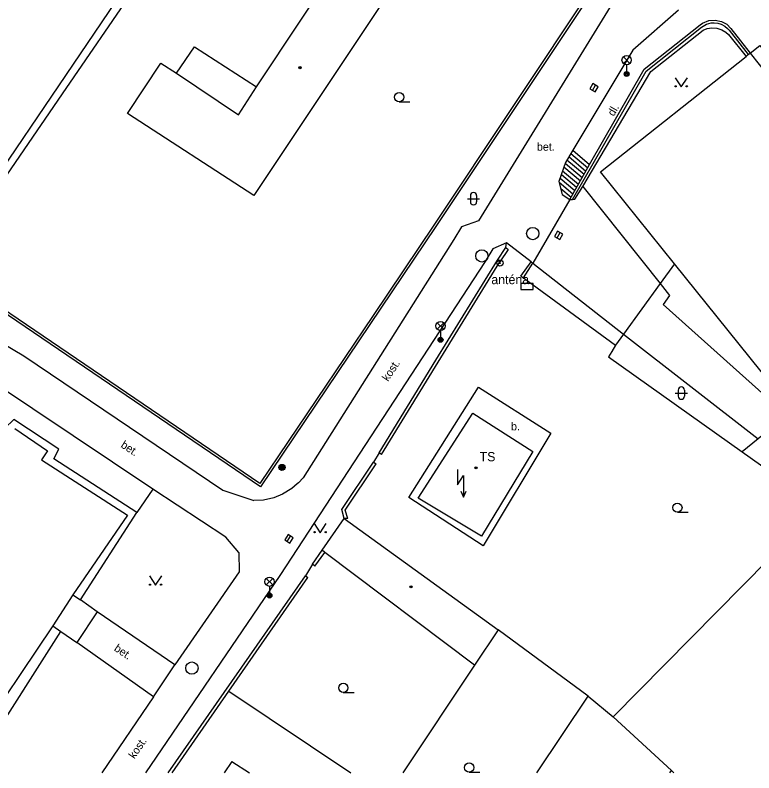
# Model space of a CAD drawing. Extents: x -600391 to -599491, y -1160176 to -1159402.
# Drawn here: x -600305.1 to -600245.1, y -1160176.1 to -1160114.6 of the extents above; entities that cross this region are included whole.
import ezdxf

# ---------------------------------------------------------------- set-up
doc = ezdxf.new("R2010")
doc.units = 0
for name, color, linetype in [('Level 10', 7, 'Continuous'), ('Level 11', 7, 'Continuous'), ('Level 24', 7, 'Continuous'), ('Level 25', 7, 'Continuous'), ('Level 27', 7, 'Continuous'), ('Level 33', 7, 'Continuous'), ('Level 36', 7, 'Continuous'), ('Level 39', 7, 'Continuous'), ('Level 40', 7, 'Continuous'), ('Level 41', 7, 'Continuous'), ('Level 42', 7, 'Continuous'), ('Level 5', 7, 'Continuous'), ('Level 51', 7, 'Continuous'), ('Level 6', 7, 'Continuous'), ('Level 7', 7, 'Continuous'), ('Level 8', 7, 'Continuous')]:
    doc.layers.add(name, color=color, linetype=linetype)

msp = doc.modelspace()

# ---------------------------------------------------------------- linework, layer by layer
at = {"layer": 'Level 10'}
msp.add_line((-600293.83, -1160169.92), (-600298.037, -1160176.079), dxfattribs=at)
for points in [[(-600256.63, -1160110.57), (-600256.34, -1160113.16), (-600267.47, -1160131.26)], [(-600251.22, -1160114.16), (-600254.94, -1160117.42), (-600259.81, -1160125.54), (-600260.41, -1160126.54), (-600260.93, -1160128.09), (-600260.66, -1160129.14), (-600260.06, -1160129.54), (-600259.92, -1160129.54)], [(-600259.92, -1160129.54), (-600259.82, -1160129.53), (-600259.63, -1160129.5), (-600259, -1160128.47)], [(-600259, -1160128.47), (-600252.72, -1160136.37)], [(-600267.47, -1160131.26), (-600268.83, -1160131.76), (-600269.47, -1160132.78)], [(-600269.47, -1160132.78), (-600281.7, -1160152.12)], [(-600263.18, -1160134.61), (-600265.18, -1160133.05), (-600266.31, -1160133.53), (-600266.93, -1160134.56)], [(-600266.93, -1160134.56), (-600283.58, -1160160.06), (-600294.482, -1160176.079)], [(-600263.18, -1160134.61), (-600263.04, -1160134.72)], [(-600263.04, -1160134.72), (-600255.68, -1160140.46)], [(-600252.72, -1160136.37), (-600251.95, -1160137.34), (-600252.47, -1160138.06), (-600242.42, -1160147.07)], [(-600309.71, -1160139.07), (-600304.36, -1160142.22), (-600288.21, -1160153.12), (-600285.68, -1160153.96)], [(-600293.9, -1160153.04), (-600310.11, -1160142.2), (-600312.62, -1160141.01), (-600315.45, -1160140.57), (-600317.59, -1160140.72)], [(-600255.68, -1160140.46), (-600244.77, -1160148.96)], [(-600281.7, -1160152.12), (-600282.08, -1160152.55), (-600282.172, -1160152.628), (-600282.62, -1160153.01), (-600283.36, -1160153.45), (-600284.08, -1160153.75), (-600284.91, -1160153.95), (-600285.68, -1160153.96)], [(-600286.92, -1160158.18), (-600287.96, -1160156.94), (-600293.9, -1160153.04)], [(-600286.92, -1160158.18), (-600286.87, -1160159.77), (-600292.11, -1160167.31)], [(-600293.83, -1160169.92), (-600292.11, -1160167.31)]]:
    msp.add_lwpolyline(points, dxfattribs=at)
at = {"layer": 'Level 11'}
msp.add_line((-600287.72, -1160169.46), (-600277.808, -1160176.079), dxfattribs=at)
for points in [[(-600311.37, -1160134.82), (-600296.86, -1160113.43), (-600283.99, -1160094.46), (-600283.91, -1160094.34)], [(-600249.48, -1160115.37), (-600249.27, -1160115.23), (-600248.76, -1160115.02), (-600248.25, -1160114.99), (-600247.75, -1160115.09), (-600247.32, -1160115.32), (-600246.99, -1160115.65)], [(-600260.06, -1160129.54), (-600258.44, -1160126.7), (-600254.02, -1160118.97), (-600249.48, -1160115.37)], [(-600259, -1160128.47), (-600253.48, -1160119.16), (-600249.22, -1160115.79)], [(-600249.22, -1160115.79), (-600248.9, -1160115.67), (-600248.53, -1160115.61), (-600248.13, -1160115.64), (-600247.71, -1160115.77), (-600247.4, -1160115.95), (-600247.18, -1160116.15)], [(-600246.99, -1160115.65), (-600245.41, -1160117.66)], [(-600247.18, -1160116.15), (-600245.75, -1160117.93)], [(-600291.98, -1160119.29), (-600290.52, -1160117.14), (-600285.49, -1160120.38)], [(-600245.41, -1160117.66), (-600244.62, -1160117.04), (-600239.47, -1160123.52), (-600237.65, -1160125.81), (-600229.23, -1160136.39), (-600230.01, -1160137.02)], [(-600259.81, -1160125.54), (-600258.44, -1160126.7)], [(-600260.12, -1160126.06), (-600258.74, -1160127.23)], [(-600259.96, -1160125.8), (-600258.59, -1160126.96)], [(-600260.43, -1160126.59), (-600259.04, -1160127.76)], [(-600260.28, -1160126.32), (-600258.89, -1160127.49)], [(-600260.63, -1160127.2), (-600259.34, -1160128.29)], [(-600260.53, -1160126.89), (-600259.19, -1160128.02)], [(-600260.84, -1160127.81), (-600259.65, -1160128.82)], [(-600260.73, -1160127.51), (-600259.5, -1160128.55)], [(-600260.92, -1160128.13), (-600259.8, -1160129.08)], [(-600260.79, -1160128.64), (-600259.95, -1160129.35)], [(-600265.25, -1160133.44), (-600265.18, -1160133.05)], [(-600264.03, -1160135.76), (-600263.18, -1160134.61)], [(-600295.19, -1160154.94), (-600301.93, -1160150.59), (-600301.53, -1160149.81), (-600305.18, -1160147.39), (-600305.9, -1160148.11), (-600307.44, -1160147), (-600307.01, -1160146.17), (-600310.45, -1160143.89), (-600311.05, -1160144.69), (-600312.62, -1160143.77)], [(-600267.08, -1160157.64), (-600273.12, -1160153.74), (-600267.45, -1160144.78), (-600261.58, -1160148.5), (-600267.08, -1160157.64)], [(-600293.9, -1160153.04), (-600295.19, -1160154.94)], [(-600299.77, -1160162.04), (-600295.19, -1160154.94)], [(-600300.38, -1160161.62), (-600299.77, -1160162.04)], [(-600298.4, -1160163.01), (-600299.77, -1160162.04)], [(-600298.4, -1160163.01), (-600300.07, -1160165.51)], [(-600292.11, -1160167.31), (-600298.4, -1160163.01)], [(-600302, -1160164.14), (-600301.35, -1160164.61)], [(-600307.59, -1160174.35), (-600301.35, -1160164.61)], [(-600301.35, -1160164.61), (-600300.07, -1160165.51)], [(-600293.83, -1160169.92), (-600300.07, -1160165.51)]]:
    msp.add_lwpolyline(points, dxfattribs=at)
at = {"layer": 'Level 24'}
msp.add_lwpolyline([(-600265.06, -1160133.6), (-600265.74, -1160134.61), (-600265.93, -1160134.45), (-600265.25, -1160133.44), (-600265.06, -1160133.6)], dxfattribs=at)
msp.add_lwpolyline([(-600264.03, -1160136.85), (-600263.03, -1160136.85), (-600263.03, -1160136.35), (-600264.03, -1160136.35)], close=True, dxfattribs=at)
at = {"layer": 'Level 25'}
for centre, radius in [((-600265.72, -1160134.7), 0.25), ((-600265.72, -1160134.7), 0.0303), ((-600283.41, -1160151.29), 0.25), ((-600283.41, -1160151.29), 0.2), ((-600283.41, -1160151.29), 0.15), ((-600283.41, -1160151.29), 0.1), ((-600283.41, -1160151.29), 0.05)]:
    msp.add_circle(centre, radius, dxfattribs=at)
at = {"layer": 'Level 27'}
for p, q in [((-600258.216, -1160120.686), (-600257.964, -1160120.254)), ((-600261.076, -1160132.656), (-600260.824, -1160132.224)), ((-600282.975, -1160157.3), (-600282.705, -1160156.88))]:
    msp.add_line(p, q, dxfattribs=at)
for points in [[(-600258.001, -1160120.812), (-600257.748, -1160120.381), (-600258.179, -1160120.128), (-600258.432, -1160120.559)], [(-600260.861, -1160132.782), (-600260.608, -1160132.351), (-600261.039, -1160132.098), (-600261.292, -1160132.529)], [(-600282.764, -1160157.435), (-600282.495, -1160157.014), (-600282.916, -1160156.745), (-600283.185, -1160157.166)]]:
    msp.add_lwpolyline(points, close=True, dxfattribs=at)
for centre in [(-600263.06, -1160132.3), (-600267.19, -1160134.12), (-600290.72, -1160167.57)]:
    msp.add_circle(centre, 0.5, dxfattribs=at)
at = {"layer": 'Level 33'}
for p, q in [((-600255.705, -1160118.49), (-600255.175, -1160117.96)), ((-600255.705, -1160117.96), (-600255.175, -1160118.49)), ((-600255.44, -1160118.6), (-600255.44, -1160119.35)), ((-600270.805, -1160140.07), (-600270.275, -1160139.54)), ((-600270.805, -1160139.54), (-600270.275, -1160140.07)), ((-600270.54, -1160140.18), (-600270.54, -1160140.93)), ((-600284.685, -1160160.83), (-600284.155, -1160160.3)), ((-600284.685, -1160160.3), (-600284.155, -1160160.83)), ((-600284.42, -1160160.94), (-600284.42, -1160161.69))]:
    msp.add_line(p, q, dxfattribs=at)
for centre, radius in [((-600255.44, -1160118.225), 0.375), ((-600255.44, -1160119.35), 0.2), ((-600255.44, -1160119.35), 0.145), ((-600255.44, -1160119.35), 0.0876), ((-600270.54, -1160139.805), 0.375), ((-600270.54, -1160140.93), 0.2), ((-600270.54, -1160140.93), 0.145), ((-600270.54, -1160140.93), 0.0876), ((-600284.42, -1160160.565), 0.375), ((-600284.42, -1160161.69), 0.2), ((-600284.42, -1160161.69), 0.145), ((-600284.42, -1160161.69), 0.0876)]:
    msp.add_circle(centre, radius, dxfattribs=at)
at = {"layer": 'Level 36'}
for p, q in [((-600273.9, -1160121.605), (-600273.025, -1160121.605)), ((-600268.116, -1160129.226), (-600268.116, -1160129.726)), ((-600267.616, -1160129.226), (-600267.616, -1160129.726)), ((-600268.366, -1160129.476), (-600267.366, -1160129.476)), ((-600251.496, -1160145.256), (-600250.496, -1160145.256)), ((-600251.246, -1160145.006), (-600251.246, -1160145.506)), ((-600250.746, -1160145.006), (-600250.746, -1160145.506)), ((-600251.32, -1160154.925), (-600250.445, -1160154.925)), ((-600278.43, -1160169.555), (-600277.555, -1160169.555)), ((-600268.22, -1160176.025), (-600267.345, -1160176.025))]:
    msp.add_line(p, q, dxfattribs=at)
for points in [[(-600251.51, -1160119.65), (-600251.01, -1160120.4), (-600250.51, -1160119.65)], [(-600269.17, -1160151.45), (-600269.17, -1160152.7), (-600268.67, -1160151.95), (-600268.67, -1160153.7)], [(-600268.889, -1160153.211), (-600268.67, -1160153.7), (-600268.451, -1160153.211)], [(-600280.81, -1160155.84), (-600280.31, -1160156.59), (-600279.81, -1160155.84)], [(-600294.17, -1160160.1), (-600293.67, -1160160.85), (-600293.17, -1160160.1)]]:
    msp.add_lwpolyline(points, dxfattribs=at)
for centre, radius in [((-600251.46, -1160120.35), 0.05), ((-600250.561, -1160120.35), 0.05), ((-600273.9, -1160121.23), 0.375), ((-600251.32, -1160154.55), 0.375), ((-600280.76, -1160156.54), 0.05), ((-600279.861, -1160156.54), 0.05), ((-600294.12, -1160160.8), 0.05), ((-600293.221, -1160160.8), 0.05), ((-600278.43, -1160169.18), 0.375), ((-600268.22, -1160175.65), 0.375)]:
    msp.add_circle(centre, radius, dxfattribs=at)
for centre, start, end in [((-600267.866, -1160129.226), 0, 180), ((-600267.866, -1160129.726), 180, 0), ((-600250.996, -1160145.006), 0, 180), ((-600250.996, -1160145.506), 180, 0)]:
    msp.add_arc(centre, 0.25, start, end, dxfattribs=at)
at = {"layer": 'Level 39'}
for centre, radius in [((-600281.95, -1160118.83), 0.09), ((-600281.95, -1160118.83), 0.0398), ((-600267.66, -1160151.32), 0.09), ((-600267.66, -1160151.32), 0.0398), ((-600272.94, -1160160.98), 0.09), ((-600272.94, -1160160.98), 0.0398)]:
    msp.add_circle(centre, radius, dxfattribs=at)
at = {"layer": 'Level 5'}
for q in [(-600288.101, -1160176.079), (-600286.055, -1160176.079)]:
    msp.add_line((-600287.48, -1160175.15), q, dxfattribs=at)
for points in [[(-600285.49, -1160120.38), (-600278.22, -1160109.45)], [(-600274.33, -1160112.15), (-600285.69, -1160129.22)], [(-600257.57, -1160127.29), (-600245.75, -1160117.93)], [(-600245.75, -1160117.93), (-600245.57, -1160117.78), (-600245.41, -1160117.66)], [(-600245.41, -1160117.66), (-600240.3, -1160124.09), (-600238.4, -1160126.47), (-600230.01, -1160137.02)], [(-600295.94, -1160122.55), (-600293.23, -1160118.46)], [(-600293.23, -1160118.46), (-600291.98, -1160119.29)], [(-600291.98, -1160119.29), (-600286.95, -1160122.66)], [(-600286.95, -1160122.66), (-600285.49, -1160120.38)], [(-600285.69, -1160129.22), (-600295.94, -1160122.55)], [(-600241.96, -1160146.7), (-600251.55, -1160134.77), (-600257.57, -1160127.29)], [(-600272.36, -1160153.77), (-600267.93, -1160146.87)], [(-600267.93, -1160146.87), (-600263.05, -1160150)], [(-600305.08, -1160148.14), (-600302.44, -1160149.95)], [(-600302.44, -1160149.95), (-600302.92, -1160150.68)], [(-600263.05, -1160150), (-600267.22, -1160156.88)], [(-600302.92, -1160150.68), (-600295.94, -1160155.17)], [(-600267.22, -1160156.88), (-600272.36, -1160153.77)], [(-600295.94, -1160155.17), (-600300.38, -1160161.62)], [(-600280.15, -1160158.01), (-600278.35, -1160155.43)], [(-600278.35, -1160155.43), (-600265.87, -1160164.47)], [(-600267.78, -1160167.33), (-600279.92, -1160158.18), (-600280.15, -1160158.01)], [(-600300.38, -1160161.62), (-600302, -1160164.14)], [(-600302, -1160164.14), (-600308.49, -1160173.79)], [(-600265.87, -1160164.47), (-600267.78, -1160167.33)]]:
    msp.add_lwpolyline(points, dxfattribs=at)
at = {"layer": 'Level 51'}
for p, q in [((-600267.78, -1160167.33), (-600273.607, -1160176.079)), ((-600262.726, -1160176.079), (-600258.56, -1160169.85)), ((-600251.942, -1160176.079), (-600251.81, -1160175.88)), ((-600251.596, -1160176.079), (-600251.81, -1160175.88))]:
    msp.add_line(p, q, dxfattribs=at)
for points in [[(-600256.53, -1160171.53), (-600239.74, -1160154.5)], [(-600258.56, -1160169.85), (-600265.87, -1160164.47)], [(-600258.56, -1160169.85), (-600256.53, -1160171.53)], [(-600251.81, -1160175.88), (-600256.53, -1160171.53)]]:
    msp.add_lwpolyline(points, dxfattribs=at)
at = {"layer": 'Level 6'}
for points in [[(-600251.55, -1160134.77), (-600252.72, -1160136.37), (-600255.68, -1160140.46), (-600256.34, -1160141.37)], [(-600241.96, -1160146.7), (-600242.42, -1160147.07), (-600244.77, -1160148.96), (-600246.07, -1160150.01)]]:
    msp.add_lwpolyline(points, dxfattribs=at)
at = {"layer": 'Level 7'}
msp.add_line((-600292.633, -1160176.079), (-600281.51, -1160160.08), dxfattribs=at)
for points in [[(-600301.23, -1160120.97), (-600283.29, -1160094.8)], [(-600267.19, -1160106.12), (-600258.16, -1160112.18), (-600271.08, -1160131.63), (-600276.02, -1160138.96)], [(-600257.88, -1160112.13), (-600270.91, -1160131.74)], [(-600259.82, -1160129.53), (-600253.86, -1160119.11), (-600249.37, -1160115.54), (-600248.97, -1160115.31), (-600248.59, -1160115.2), (-600248.34, -1160115.19), (-600248.04, -1160115.22), (-600247.78, -1160115.31), (-600247.47, -1160115.47), (-600247.25, -1160115.66), (-600247.13, -1160115.79), (-600245.57, -1160117.78)], [(-600310.93, -1160135.12), (-600301.23, -1160120.97)], [(-600276.02, -1160138.96), (-600285.21, -1160152.58), (-600310.93, -1160135.12), (-600311.37, -1160134.82), (-600325.98, -1160124.91)], [(-600285.16, -1160152.86), (-600326.08, -1160125.06)], [(-600270.91, -1160131.74), (-600285.16, -1160152.86)], [(-600270.92, -1160142.59), (-600265.93, -1160134.45)], [(-600270.72, -1160142.74), (-600265.74, -1160134.61)], [(-600263.8, -1160135.9), (-600263.04, -1160134.72)], [(-600263.04, -1160134.72), (-600262.98, -1160134.63)], [(-600264.03, -1160135.76), (-600263.8, -1160135.9)], [(-600263.8, -1160135.9), (-600256.34, -1160141.37), (-600256.63, -1160141.88), (-600256.91, -1160142.31), (-600246.07, -1160150.01), (-600239.74, -1160154.5)], [(-600275.53, -1160150.1), (-600270.92, -1160142.59)], [(-600275.32, -1160150.23), (-600270.72, -1160142.74)], [(-600275.32, -1160150.23), (-600275.53, -1160150.1)], [(-600278.55, -1160154.71), (-600275.97, -1160150.85)], [(-600275.97, -1160150.85), (-600275.76, -1160150.99)], [(-600278.28, -1160154.76), (-600275.76, -1160150.99)], [(-600278.07, -1160155.44), (-600278.35, -1160155.43), (-600278.55, -1160154.71)], [(-600278.07, -1160155.44), (-600278.28, -1160154.76)], [(-600280.93, -1160159.15), (-600280.15, -1160158.01)], [(-600280.73, -1160159.3), (-600279.92, -1160158.18)], [(-600280.73, -1160159.3), (-600280.93, -1160159.15)], [(-600281.51, -1160160.08), (-600281.3, -1160160.22)], [(-600292.323, -1160176.079), (-600287.72, -1160169.46), (-600281.3, -1160160.22)]]:
    msp.add_lwpolyline(points, dxfattribs=at)
at = {"layer": 'Level 8'}
for points in [[(-600260.06, -1160129.54), (-600263.04, -1160134.72)], [(-600275.53, -1160150.1), (-600275.97, -1160150.85)], [(-600280.93, -1160159.15), (-600281.51, -1160160.08)]]:
    msp.add_lwpolyline(points, dxfattribs=at)

# ---------------------------------------------------------------- texts
at = {"layer": 'Level 40'}
for s, rotation, p in [('dl.', 60.24169, (-600256.48, -1160122.83)), ('kost.', 56.85782, (-600274.8, -1160144.35)), ('bet.', 326.71247, (-600296.55, -1160149.61)), ('bet.', 325.66509, (-600297.09, -1160166.11)), ('kost.', 55.66485, (-600295.38, -1160174.99))]:
    msp.add_text(s, height=0.65, rotation=rotation, dxfattribs=at).set_placement(p)
for s, p in [('bet.', (-600262.72, -1160125.58)), ('b.', (-600264.82, -1160148.28)), ('b.', (-600264.82, -1160148.28))]:
    msp.add_text(s, height=0.65, dxfattribs=at).set_placement(p)
at = {"layer": 'Level 41'}
msp.add_text('TS', height=0.75, dxfattribs=at).set_placement((-600267.37, -1160150.79))
msp.add_text('TS', height=0.75, dxfattribs=at).set_placement((-600267.37, -1160150.79))
at = {"layer": 'Level 42'}
msp.add_text('anténa', height=0.75, dxfattribs=at).set_placement((-600266.42, -1160136.41))

doc.saveas('drawing.dxf')
